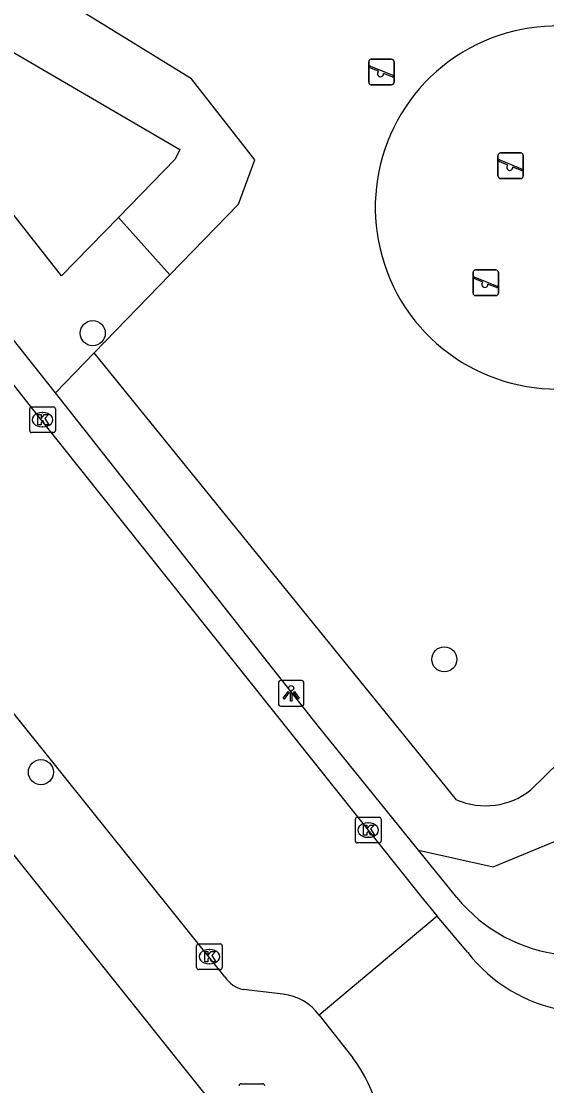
# Model space of a CAD drawing. Extents: x 157466 to 158888, y 383063 to 384677.
# Drawn here: x 158340.5 to 158361.01, y 384096.55 to 384138.1 of the extents above; entities that cross this region are included whole.
import ezdxf

# ---------------------------------------------------------------- set-up
doc = ezdxf.new("R2010")
doc.units = 0
for name, color, linetype in [('IMGEO_Boom', 7, 'Continuous'), ('IMGEO_Brandkraan', 7, 'Continuous'), ('IMGEO_Groenvoorziening', 7, 'Continuous'), ('IMGEO_Kolk', 7, 'Continuous'), ('IMGEO_Lichtpunt', 7, 'Continuous'), ('IMGEO_Rijbaan_lokaal_open', 7, 'Continuous'), ('IMGEO_Speelvoorziening', 7, 'Continuous'), ('IMGEO_Voetpad_open', 7, 'Continuous')]:
    doc.layers.add(name, color=color, linetype=linetype)

msp = doc.modelspace()

# ---------------------------------------------------------------- linework, layer by layer
at = {"layer": 'IMGEO_Boom'}
for centre in [(158343.293, 384125.93), (158357.013, 384113.196), (158341.27, 384108.792)]:
    msp.add_circle(centre, 0.489, dxfattribs=at)
at = {"layer": 'IMGEO_Brandkraan'}
msp.add_line((158349.078, 384096.626), (158349.93, 384096.626), dxfattribs=at)
msp.add_lwpolyline([(158349.078, 384096.626), (158349.93, 384096.626)], dxfattribs=at)
for centre, start, end in [((158349.08, 384096.55), 91.552, 178.448), ((158349.08, 384096.55), 91.552, 178.448), ((158349.928, 384096.55), 1.552, 88.448), ((158349.928, 384096.55), 1.552, 88.448)]:
    msp.add_arc(centre, 0.0765, start, end, dxfattribs=at)
at = {"layer": 'IMGEO_Groenvoorziening'}
for points in [[(158346.305, 384128.208), (158348.986, 384130.97), (158349.62, 384132.698), (158347.153, 384135.862), (158336.218, 384142.591)], [(158331.019, 384142.258), (158346.698, 384133.1), (158346.512, 384132.728), (158344.295, 384130.445)], [(158344.295, 384130.445), (158342.079, 384128.161), (158331.019, 384142.258)], [(158344.295, 384130.445), (158346.305, 384128.208)], [(158343.353, 384125.166), (158346.305, 384128.208)], [(158341.839, 384123.606), (158343.353, 384125.166)], [(158357.49, 384107.718), (158343.353, 384125.166)], [(158356.011, 384105.747), (158358.918, 384105.101), (158361.311, 384106.079), (158364.228, 384109.308), (158362.752, 384110.505), (158361.496, 384109.179), (158360.391, 384108.097)]]:
    msp.add_lwpolyline(points, dxfattribs=at)
for centre, radius, start, end in [((158361.404, 384130.836), 7.086, 46.7978, 5.014), ((158358.626, 384110.313), 2.833, 246.3543, 308.5322)]:
    msp.add_arc(centre, radius, start, end, dxfattribs=at)
at = {"layer": 'IMGEO_Kolk'}
for p, q in [((158340.834, 384122.124), (158340.834, 384122.976)), ((158340.909, 384123.05), (158341.761, 384123.05)), ((158341.835, 384122.976), (158341.835, 384122.124)), ((158341.322, 384122.83), (158341.347, 384122.83)), ((158341.345, 384122.27), (158341.32, 384122.27)), ((158341.761, 384122.05), (158340.909, 384122.05)), ((158353.542, 384106.103), (158353.542, 384106.955)), ((158353.617, 384107.029), (158354.469, 384107.029)), ((158354.03, 384106.809), (158354.055, 384106.809)), ((158354.543, 384106.955), (158354.543, 384106.103)), ((158354.469, 384106.029), (158353.617, 384106.029)), ((158354.053, 384106.249), (158354.028, 384106.249)), ((158347.346, 384101.163), (158347.346, 384102.015)), ((158347.421, 384102.089), (158348.273, 384102.089)), ((158347.834, 384101.869), (158347.859, 384101.869)), ((158348.347, 384102.015), (158348.347, 384101.163)), ((158348.273, 384101.089), (158347.421, 384101.089)), ((158347.857, 384101.309), (158347.832, 384101.309))]:
    msp.add_line(p, q, dxfattribs=at)
for points in [[(158340.834, 384122.124), (158340.834, 384122.976)], [(158340.909, 384123.05), (158341.761, 384123.05)], [(158341.835, 384122.976), (158341.835, 384122.124)], [(158341.155, 384122.75), (158341.278, 384122.75), (158341.278, 384122.599), (158341.408, 384122.75), (158341.572, 384122.75), (158341.426, 384122.599), (158341.579, 384122.35), (158341.427, 384122.35), (158341.342, 384122.514), (158341.278, 384122.447), (158341.278, 384122.35), (158341.155, 384122.35), (158341.155, 384122.75)], [(158341.761, 384122.05), (158340.909, 384122.05)], [(158353.542, 384106.103), (158353.542, 384106.955)], [(158353.617, 384107.029), (158354.469, 384107.029)], [(158353.863, 384106.729), (158353.986, 384106.729), (158353.986, 384106.578), (158354.116, 384106.729), (158354.28, 384106.729), (158354.134, 384106.578), (158354.287, 384106.329), (158354.135, 384106.329), (158354.05, 384106.493), (158353.986, 384106.426), (158353.986, 384106.329), (158353.863, 384106.329), (158353.863, 384106.729)], [(158354.543, 384106.955), (158354.543, 384106.103)], [(158354.469, 384106.029), (158353.617, 384106.029)], [(158347.346, 384101.163), (158347.346, 384102.015)], [(158347.421, 384102.089), (158348.273, 384102.089)], [(158347.667, 384101.789), (158347.79, 384101.789), (158347.79, 384101.638), (158347.92, 384101.789), (158348.084, 384101.789), (158347.938, 384101.638), (158348.091, 384101.389), (158347.939, 384101.389), (158347.854, 384101.553), (158347.79, 384101.486), (158347.79, 384101.389), (158347.667, 384101.389), (158347.667, 384101.789)], [(158348.347, 384102.015), (158348.347, 384101.163)], [(158348.273, 384101.089), (158347.421, 384101.089)]]:
    msp.add_lwpolyline(points, dxfattribs=at)
for centre, start, end in [((158340.911, 384122.974), 91.552, 178.448), ((158340.911, 384122.974), 91.552, 178.448), ((158341.759, 384122.974), 1.552, 88.448), ((158341.759, 384122.974), 1.552, 88.448), ((158340.911, 384122.126), 181.552, 268.448), ((158340.911, 384122.126), 181.552, 268.448), ((158341.759, 384122.126), 271.552, 358.448), ((158341.759, 384122.126), 271.552, 358.448), ((158353.619, 384106.953), 91.552, 178.448), ((158353.619, 384106.953), 91.552, 178.448), ((158354.467, 384106.953), 1.552, 88.448), ((158354.467, 384106.953), 1.552, 88.448), ((158353.619, 384106.105), 181.552, 268.448), ((158353.619, 384106.105), 181.552, 268.448), ((158354.467, 384106.105), 271.552, 358.448), ((158354.467, 384106.105), 271.552, 358.448), ((158347.423, 384102.013), 91.552, 178.448), ((158347.423, 384102.013), 91.552, 178.448), ((158348.271, 384102.013), 1.552, 88.448), ((158348.271, 384102.013), 1.552, 88.448), ((158347.423, 384101.165), 181.552, 268.448), ((158347.423, 384101.165), 181.552, 268.448), ((158348.271, 384101.165), 271.552, 358.448), ((158348.271, 384101.165), 271.552, 358.448)]:
    msp.add_arc(centre, 0.0765, start, end, dxfattribs=at)
for centre, major_axis, ratio, start_param, end_param in [((158341.321, 384122.55), (-0.387, 0.002), 0.722429, 4.712389, 7.853982), ((158341.346, 384122.55), (-0.39, 0.002), 0.717154, 1.570796, 4.712389), ((158354.029, 384106.529), (-0.387, 0.002), 0.722429, 4.712389, 7.853982), ((158354.054, 384106.529), (-0.39, 0.002), 0.717154, 1.570796, 4.712389), ((158347.833, 384101.589), (-0.387, 0.002), 0.722429, 4.712389, 7.853982), ((158347.858, 384101.589), (-0.39, 0.002), 0.717154, 1.570796, 4.712389)]:
    msp.add_ellipse(centre, major_axis=major_axis, ratio=ratio, start_param=start_param, end_param=end_param, dxfattribs=at)
at = {"layer": 'IMGEO_Lichtpunt'}
for p, q in [((158350.54, 384112.274), (158350.54, 384111.467)), ((158350.54, 384112.274), (158350.54, 384111.467)), ((158351.442, 384112.369), (158350.634, 384112.369)), ((158351.442, 384112.369), (158350.634, 384112.369)), ((158351.536, 384111.467), (158351.536, 384112.274)), ((158351.536, 384111.467), (158351.536, 384112.274)), ((158350.634, 384111.373), (158351.442, 384111.373)), ((158350.634, 384111.373), (158351.442, 384111.373))]:
    msp.add_line(p, q, dxfattribs=at)
for points in [[(158350.914, 384111.938), (158350.953, 384111.91), (158350.765, 384111.648), (158350.727, 384111.675), (158350.914, 384111.938)], [(158351.016, 384111.89), (158351.063, 384111.89), (158351.063, 384111.568), (158351.016, 384111.568), (158351.016, 384111.89)], [(158351.126, 384111.91), (158351.164, 384111.937), (158351.351, 384111.675), (158351.312, 384111.647), (158351.126, 384111.91)]]:
    msp.add_lwpolyline(points, dxfattribs=at)
msp.add_circle((158351.039, 384112.072), 0.0994, dxfattribs=at)
for centre, start, end in [((158350.634, 384112.274), 90, 180), ((158350.634, 384112.274), 90, 180), ((158351.442, 384112.274), 0, 90), ((158351.442, 384112.274), 0, 90), ((158350.634, 384111.467), 180, 270), ((158350.634, 384111.467), 180, 270), ((158351.442, 384111.467), 270, 0), ((158351.442, 384111.467), 270, 360)]:
    msp.add_arc(centre, 0.0946, start, end, dxfattribs=at)
at = {"layer": 'IMGEO_Rijbaan_lokaal_open'}
for points in [[(158326.055, 384141.871), (158326.276, 384141.595), (158329.324, 384137.741), (158341.233, 384122.596), (158356.081, 384103.96), (158356.736, 384103.172)], [(158348.447, 384100.806), (158336.842, 384115.273), (158335.682, 384116.735)], [(158356.736, 384103.172), (158352.134, 384099.301)], [(158357.927, 384101.756), (158356.736, 384103.172)], [(158350.722, 384100.124), (158349.165, 384100.304)], [(158352.134, 384099.301), (158353.444, 384097.638)]]:
    msp.add_lwpolyline(points, dxfattribs=at)
for centre, radius, start, end in [((158362.667, 384105.41), 5.985, 217.6264, 260.6253), ((158349.398, 384101.401), 1.122, 212.0578, 258.0224), ((158350.507, 384098.133), 2.002, 35.6773, 83.8502), ((158348.677, 384094.063), 5.959, 352.8128, 36.87)]:
    msp.add_arc(centre, radius, start, end, dxfattribs=at)
at = {"layer": 'IMGEO_Speelvoorziening'}
for p, q in [((158354.062, 384135.723), (158354.062, 384136.523)), ((158354.062, 384136.523), (158354.062, 384135.723)), ((158354.445, 384136.151), (158354.106, 384136.288)), ((158354.131, 384136.348), (158355.007, 384135.995)), ((158354.162, 384136.623), (158354.952, 384136.623)), ((158354.952, 384136.623), (158354.162, 384136.623)), ((158355.052, 384136.523), (158355.052, 384135.723)), ((158355.052, 384135.723), (158355.052, 384136.523)), ((158354.983, 384135.935), (158354.643, 384136.072)), ((158354.952, 384135.623), (158354.162, 384135.623)), ((158354.162, 384135.623), (158354.952, 384135.623)), ((158359.206, 384132.965), (158359.996, 384132.965)), ((158359.996, 384132.965), (158359.206, 384132.965)), ((158359.106, 384132.065), (158359.106, 384132.865)), ((158359.106, 384132.865), (158359.106, 384132.065)), ((158359.489, 384132.493), (158359.15, 384132.63)), ((158359.175, 384132.69), (158360.051, 384132.337)), ((158360.096, 384132.865), (158360.096, 384132.065)), ((158360.096, 384132.065), (158360.096, 384132.865)), ((158360.027, 384132.277), (158359.687, 384132.414)), ((158359.996, 384131.965), (158359.206, 384131.965)), ((158359.206, 384131.965), (158359.996, 384131.965)), ((158358.234, 384128.396), (158359.024, 384128.396)), ((158359.024, 384128.396), (158358.234, 384128.396)), ((158358.134, 384127.496), (158358.134, 384128.296)), ((158358.134, 384128.296), (158358.134, 384127.496)), ((158358.517, 384127.924), (158358.178, 384128.061)), ((158358.203, 384128.121), (158359.079, 384127.768)), ((158359.124, 384128.296), (158359.124, 384127.496)), ((158359.124, 384127.496), (158359.124, 384128.296)), ((158359.055, 384127.708), (158358.715, 384127.845)), ((158359.024, 384127.396), (158358.234, 384127.396)), ((158358.234, 384127.396), (158359.024, 384127.396))]:
    msp.add_line(p, q, dxfattribs=at)
for centre, radius, start, end in [((158354.162, 384136.523), 0.1, 90, 180), ((158354.162, 384136.523), 0.1, 90, 180), ((158354.119, 384136.318), 0.0327, 68.078, 248.078), ((158354.952, 384136.523), 0.1, 0, 90), ((158354.952, 384136.523), 0.1, 360, 90), ((158354.524, 384136.061), 0.12, 130.9928, 5.1632), ((158354.995, 384135.965), 0.0327, 248.078, 68.078), ((158354.162, 384135.723), 0.1, 180, 270), ((158354.162, 384135.723), 0.1, 180, 270), ((158354.952, 384135.723), 0.1, 270, 0), ((158354.952, 384135.723), 0.1, 270, 0), ((158359.206, 384132.865), 0.1, 90, 180), ((158359.206, 384132.865), 0.1, 90, 180), ((158359.996, 384132.865), 0.1, 0, 90), ((158359.996, 384132.865), 0.1, 360, 90), ((158359.163, 384132.66), 0.0327, 68.078, 248.078), ((158359.568, 384132.403), 0.12, 130.9928, 5.1632), ((158360.039, 384132.307), 0.0327, 248.078, 68.078), ((158359.206, 384132.065), 0.1, 180, 270), ((158359.206, 384132.065), 0.1, 180, 270), ((158359.996, 384132.065), 0.1, 270, 0), ((158359.996, 384132.065), 0.1, 270, 0), ((158358.234, 384128.296), 0.1, 90, 180), ((158358.234, 384128.296), 0.1, 90, 180), ((158359.024, 384128.296), 0.1, 0, 90), ((158359.024, 384128.296), 0.1, 360, 90), ((158358.191, 384128.091), 0.0327, 68.078, 248.078), ((158358.596, 384127.834), 0.12, 130.9928, 5.1632), ((158359.067, 384127.738), 0.0327, 248.078, 68.078), ((158358.234, 384127.496), 0.1, 180, 270), ((158358.234, 384127.496), 0.1, 180, 270), ((158359.024, 384127.496), 0.1, 270, 0), ((158359.024, 384127.496), 0.1, 270, 0)]:
    msp.add_arc(centre, radius, start, end, dxfattribs=at)
at = {"layer": 'IMGEO_Voetpad_open'}
for points in [[(158341.839, 384123.606), (158330.149, 384138.348), (158326.862, 384142.478)], [(158356.011, 384105.747), (158352.056, 384110.642), (158341.839, 384123.606)], [(158330.575, 384110.968), (158332.355, 384112.392), (158333.823, 384113.532), (158349.482, 384093.96)], [(158357.501, 384103.903), (158356.011, 384105.747)]]:
    msp.add_lwpolyline(points, dxfattribs=at)
msp.add_arc((158362.254, 384107.761), 6.122, 219.0668, 308.1968, dxfattribs=at)

doc.saveas('drawing.dxf')
